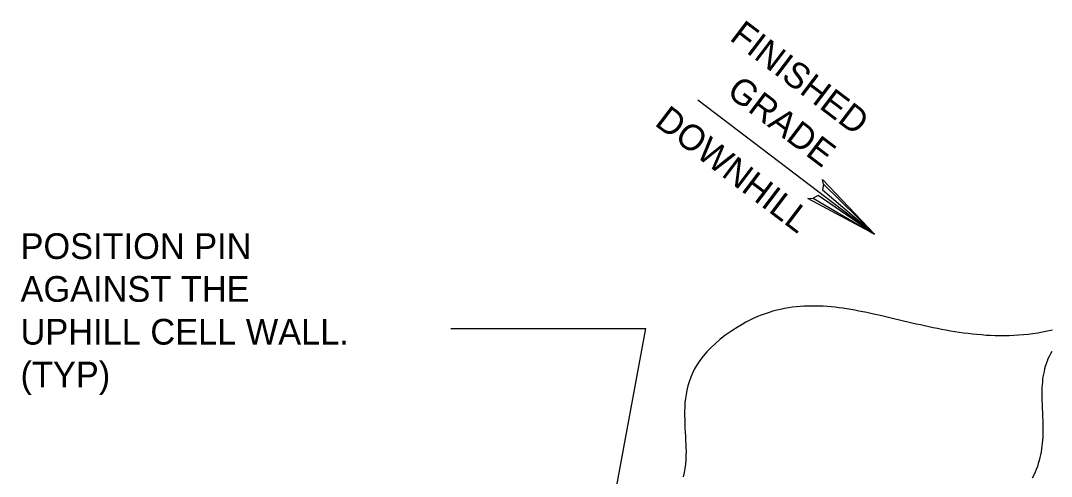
# Model space of a CAD drawing. Extents: x 638850 to 644908, y 297188 to 298900.
# Drawn here: x 639178.7 to 639299.1, y 297787.5 to 297840.7 of the extents above; entities that cross this region are included whole.
import ezdxf

# ---------------------------------------------------------------- set-up
doc = ezdxf.new("R2010")
doc.units = 0
for name, color, linetype in [('1', 7, 'Continuous'), ('2', 7, 'Continuous'), ('7', 7, 'Continuous')]:
    doc.layers.add(name, color=color, linetype=linetype)

msp = doc.modelspace()

# ---------------------------------------------------------------- linework, layer by layer
at = {"layer": '1'}
for p, q in [((639257.79, 297831.45), (639278.42, 297815.77)), ((639242.42, 297754.7), (639251.71, 297804.77))]:
    msp.add_line(p, q, dxfattribs=at)
msp.add_lwpolyline([(639272.44, 297821.62), (639272.32, 297820.96), (639278.42, 297815.77), (639272.44, 297821.62), (639272.32, 297822.17), (639278.42, 297815.77), (639271.82, 297820.29), (639271.23, 297819.99), (639278.42, 297815.77), (639270.63, 297819.95), (639271.23, 297819.99)], dxfattribs=at)
at = {"layer": '2'}
for p, q in [((639298.96, 297801.8), (639298.81, 297801.51)), ((639299.13, 297802.1), (639298.96, 297801.8)), ((639298.45, 297800.63), (639298.35, 297800.33)), ((639298.56, 297800.94), (639298.45, 297800.63)), ((639298.67, 297801.23), (639298.56, 297800.94)), ((639298.81, 297801.51), (639298.67, 297801.23)), ((639298.14, 297799.44), (639298.08, 297799.13)), ((639298.21, 297799.73), (639298.14, 297799.44)), ((639298.27, 297800.04), (639298.21, 297799.73)), ((639298.35, 297800.33), (639298.27, 297800.04)), ((639297.99, 297798.2), (639297.97, 297797.89)), ((639298.02, 297798.51), (639297.99, 297798.2)), ((639298.05, 297798.82), (639298.02, 297798.51)), ((639298.08, 297799.13), (639298.05, 297798.82)), ((639297.97, 297797.89), (639297.96, 297797.59)), ((639297.96, 297797.59), (639297.96, 297797.26)), ((639297.96, 297797.26), (639297.96, 297796.95)), ((639297.96, 297796.95), (639297.96, 297796.63)), ((639297.96, 297796.63), (639297.97, 297796.32)), ((639297.97, 297796.32), (639297.99, 297796)), ((639297.99, 297796), (639297.99, 297795.67)), ((639297.99, 297795.67), (639298, 297795.35)), ((639298, 297795.35), (639298.02, 297795.02)), ((639298.02, 297795.02), (639298.04, 297794.7)), ((639298.04, 297794.7), (639298.05, 297794.37)), ((639298.05, 297794.37), (639298.07, 297794.05)), ((639298.07, 297794.05), (639298.08, 297793.73)), ((639298.08, 297793.73), (639298.08, 297793.38)), ((639298.08, 297793.38), (639298.08, 297793.06)), ((639298.08, 297792.72), (639298.07, 297792.4)), ((639298.07, 297792.4), (639298.07, 297792.06)), ((639298.08, 297793.06), (639298.08, 297792.72)), ((639297.97, 297791.05), (639297.93, 297790.71)), ((639298, 297791.39), (639297.97, 297791.05)), ((639298.04, 297791.72), (639298, 297791.39)), ((639298.07, 297792.06), (639298.04, 297791.72)), ((639297.81, 297790.03), (639297.73, 297789.69)), ((639297.88, 297790.37), (639297.81, 297790.03)), ((639297.93, 297790.71), (639297.88, 297790.37)), ((639297.43, 297788.66), (639297.29, 297788.32)), ((639297.54, 297789.02), (639297.43, 297788.66)), ((639297.65, 297789.35), (639297.54, 297789.02)), ((639297.73, 297789.69), (639297.65, 297789.35)), ((639297, 297787.63), (639296.82, 297787.29)), ((639297.16, 297787.98), (639297, 297787.63)), ((639297.29, 297788.32), (639297.16, 297787.98))]:
    msp.add_line(p, q, dxfattribs=at)
for points in [[(639299.21, 297804.57), (639298.62, 297804.44), (639298.05, 297804.34), (639297.48, 297804.22), (639296.91, 297804.15), (639296.35, 297804.07), (639295.8, 297804.03), (639295.24, 297803.98), (639294.69, 297803.95), (639294.13, 297803.92), (639293.59, 297803.92), (639293.05, 297803.92), (639292.51, 297803.92), (639291.97, 297803.95), (639291.44, 297803.96), (639290.9, 297804.01), (639290.38, 297804.06), (639289.85, 297804.1), (639289.33, 297804.17), (639288.82, 297804.22), (639288.29, 297804.3), (639287.78, 297804.38), (639287.27, 297804.47), (639286.76, 297804.57), (639286.25, 297804.66), (639285.76, 297804.75), (639285.25, 297804.86), (639284.76, 297804.97), (639284.26, 297805.07), (639283.77, 297805.18), (639283.27, 297805.29), (639282.78, 297805.4), (639282.3, 297805.52), (639281.8, 297805.63), (639281.33, 297805.76), (639280.84, 297805.86), (639280.37, 297805.99), (639279.89, 297806.1), (639279.41, 297806.2), (639278.93, 297806.31), (639278.47, 297806.42), (639277.99, 297806.53), (639277.53, 297806.62), (639277.05, 297806.71), (639276.59, 297806.81), (639276.12, 297806.9), (639275.66, 297806.98), (639275.19, 297807.05), (639274.73, 297807.13), (639274.27, 297807.19), (639273.8, 297807.24), (639273.36, 297807.28), (639272.89, 297807.33), (639272.43, 297807.36), (639271.98, 297807.38), (639271.52, 297807.39), (639271.07, 297807.39), (639270.61, 297807.39), (639270.16, 297807.38), (639269.71, 297807.35), (639269.25, 297807.3), (639268.8, 297807.25), (639268.35, 297807.18), (639267.89, 297807.1), (639267.44, 297807), (639266.99, 297806.9), (639266.55, 297806.79), (639266.1, 297806.65), (639265.63, 297806.5), (639265.19, 297806.33), (639264.75, 297806.16), (639264.31, 297805.96), (639263.84, 297805.74), (639263.4, 297805.51), (639262.95, 297805.25), (639262.5, 297804.98), (639262.5, 297804.98)], [(639262.5, 297804.98), (639261.74, 297804.49), (639261.03, 297804.01), (639260.4, 297803.52), (639259.83, 297803.02), (639259.3, 297802.53), (639258.82, 297802.03), (639258.41, 297801.54), (639258.02, 297801.04), (639257.7, 297800.55), (639257.4, 297800.06), (639257.16, 297799.56), (639256.94, 297799.07), (639256.76, 297798.56), (639256.62, 297798.07), (639256.49, 297797.57), (639256.4, 297797.08), (639256.32, 297796.58), (639256.27, 297796.09), (639256.25, 297795.59), (639256.23, 297795.1), (639256.23, 297794.6), (639256.25, 297794.11), (639256.26, 297793.62), (639256.27, 297793.14), (639256.31, 297792.65), (639256.34, 297792.16), (639256.35, 297791.67), (639256.35, 297791.67), (639256.37, 297791.27), (639256.38, 297790.85), (639256.4, 297790.45), (639256.4, 297790.45), (639256.38, 297789.94), (639256.37, 297789.45), (639256.32, 297788.94), (639256.26, 297788.44), (639256.18, 297787.95), (639256.06, 297787.45)]]:
    msp.add_lwpolyline(points, dxfattribs=at)
at = {"layer": '7'}
msp.add_line((639228.91, 297804.77), (639251.71, 297804.77), dxfattribs=at)

# ---------------------------------------------------------------- texts
at = {"layer": '1'}
for s, p in [('FINISHED', (639261.36, 297838.53)), ('GRADE', (639261, 297832.1)), ('DOWNHILL', (639252.61, 297828.58))]:
    msp.add_text(s, height=3, rotation=322.7554, dxfattribs=at).set_placement(p)
for s, p in [('POSITION PIN', (639178.67, 297812.89)), ('AGAINST THE', (639178.67, 297807.89)), ('UPHILL CELL WALL.', (639178.67, 297802.89)), ('(TYP)', (639178.67, 297797.89))]:
    msp.add_text(s, height=3, dxfattribs=at).set_placement(p)

doc.saveas('drawing.dxf')
